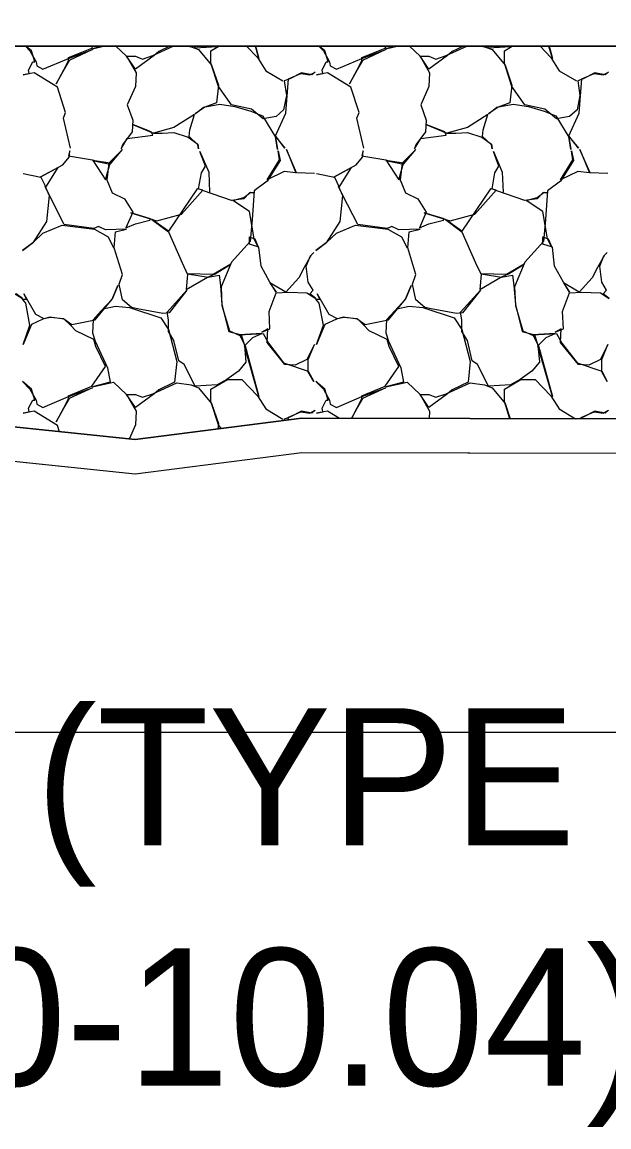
# Model space of a CAD drawing. Extents: x 1574 to 14903, y 7971 to 16537.
# Drawn here: x 4785.71 to 4789.99, y 11497.12 to 11505.18 of the extents above; entities that cross this region are included whole.
import ezdxf

# ---------------------------------------------------------------- set-up
doc = ezdxf.new("R2010")
doc.units = 0
for name, color, linetype in [('DESIGN - EARTHWORK - Shapes', 7, 'Continuous'), ('DESIGN - SHEET - Light Grid', 7, 'Continuous'), ('DESIGN - TRANSPORTATION - Proposed Layout Patterning', 7, 'Continuous'), ('DESIGN - TYPICAL - Finished Grade and Subgrade', 7, 'Continuous'), ('DESIGN - TYPICAL - Slope Tie Text', 7, 'Continuous'), ('SURVEY - GROUND - Bottom of Topsoil Layer', 7, 'Continuous'), ('SURVEY - GROUND - Top of Ground', 7, 'Continuous')]:
    doc.layers.add(name, color=color, linetype=linetype)

msp = doc.modelspace()

# ---------------------------------------------------------------- linework, layer by layer
at = {"layer": 'DESIGN - EARTHWORK - Shapes'}
msp.add_lwpolyline([(4787.7464, 11502.2881), (4800, 11502.2655), (4813.5039, 11502.2405), (4814.2135, 11502.2247), (4818.1285, 11505), (4766.8294, 11505), (4761.3854, 11502.278), (4772.5653, 11501.9398), (4776.2343, 11502.084), (4778.9681, 11502.2036), (4779.4189, 11502.1975), (4783.5033, 11502.2831), (4784.9881, 11502.2933), (4786.5306, 11502.1327)], close=True, dxfattribs=at)
msp.add_lwpolyline([(4800, 11502.2655), (4787.7464, 11502.2881), (4786.5306, 11502.1327), (4784.9881, 11502.2933), (4783.5033, 11502.2831), (4779.4189, 11502.1975), (4778.9681, 11502.2036), (4776.2343, 11502.084), (4772.5653, 11501.9398), (4761.3854, 11502.278), (4761.3854, 11502.028), (4772.5653, 11501.6898), (4776.2343, 11501.834), (4778.9681, 11501.9536), (4779.4189, 11501.9475), (4783.5033, 11502.0331), (4784.9881, 11502.0433), (4786.5306, 11501.8827), (4787.7464, 11502.0381), (4800, 11502.0155)], dxfattribs=at)
at = {"layer": 'DESIGN - SHEET - Light Grid'}
msp.add_line((4500, 11500), (4800, 11500), dxfattribs=at)
at = {"layer": 'DESIGN - TRANSPORTATION - Proposed Layout Patterning'}
msp.add_line((4818.1285, 11505), (4766.8294, 11505), dxfattribs=at)
for points in [[(4786.0582, 11504.2564), (4786.0082, 11504.4764), (4786.0232, 11504.5164), (4785.9632, 11504.7014), (4785.7932, 11504.8064), (4785.7132, 11504.7914), (4785.7582, 11504.8014), (4785.7532, 11504.8264), (4785.7832, 11504.8864), (4785.7982, 11504.8864), (4785.7732, 11504.9664), (4785.7335, 11505)], [(4785.7296, 11505), (4785.7632, 11504.9664), (4785.8082, 11504.8864), (4785.8132, 11504.8564), (4785.8582, 11504.8314), (4786.0432, 11504.9114), (4786.2182, 11504.9764), (4786.0482, 11504.8964), (4786.0082, 11504.8264), (4785.9532, 11504.7264), (4786.0082, 11504.8214), (4786.0432, 11504.8964), (4786.0432, 11504.9164), (4786.2132, 11504.9864), (4786.2225, 11505)], [(4786.2872, 11505), (4786.2182, 11504.9814), (4786.3005, 11505)], [(4786.3905, 11505), (4786.4682, 11504.9264), (4786.5382, 11504.8064), (4786.5332, 11504.7064), (4786.4732, 11504.5714), (4786.5132, 11504.4614), (4786.5082, 11504.3764), (4786.4382, 11504.2814), (4786.4282, 11504.2514), (4786.4732, 11504.3264), (4786.6582, 11504.3514), (4786.6482, 11504.3764), (4786.5182, 11504.4264), (4786.6632, 11504.3664), (4786.7282, 11504.3664), (4786.8132, 11504.3714), (4786.9182, 11504.3364), (4786.9882, 11504.2864), (4786.9932, 11504.2514), (4786.9882, 11504.2814), (4786.9232, 11504.3414), (4786.9282, 11504.3914), (4786.9632, 11504.5014), (4786.8132, 11504.4064), (4786.6632, 11504.3664)], [(4786.7839, 11505), (4786.7032, 11504.9614), (4786.6682, 11504.9314), (4786.5332, 11504.8314), (4786.4682, 11504.9264), (4786.5332, 11504.9264), (4786.5832, 11504.9064), (4786.6582, 11504.9314), (4786.8082, 11505)], [(4786.913, 11505), (4786.9382, 11504.9964), (4786.9932, 11504.9764), (4787.0882, 11504.8614), (4787.1382, 11504.7164), (4787.1232, 11504.5864), (4787.0382, 11504.5564), (4786.9682, 11504.5064), (4787.0282, 11504.5564), (4787.1482, 11504.5764), (4787.2582, 11504.5614), (4787.3732, 11504.5264), (4787.4582, 11504.4914), (4787.5532, 11504.3364), (4787.5682, 11504.2464), (4787.5532, 11504.3414), (4787.6232, 11504.2564), (4787.5532, 11504.3464), (4787.6282, 11504.5114), (4787.6482, 11504.7614), (4787.7382, 11504.8014), (4787.8032, 11504.7914), (4787.8432, 11504.8114), (4787.8182, 11504.7914), (4787.7432, 11504.8064), (4787.6582, 11504.7614), (4787.6182, 11504.7464), (4787.6332, 11504.6414), (4787.6132, 11504.5364), (4787.5582, 11504.4864), (4787.4632, 11504.4714), (4787.3782, 11504.5414), (4787.2332, 11504.5714), (4787.1382, 11504.7064), (4787.0832, 11504.8764), (4787.0832, 11504.9664), (4787.1408, 11505)], [(4787.1345, 11505), (4787.1282, 11504.9964), (4786.9682, 11504.9864), (4786.9614, 11505)], [(4787.3431, 11505), (4787.4232, 11504.9164), (4787.4832, 11504.8214), (4787.6082, 11504.7464)], [(4787.4092, 11505), (4787.4332, 11504.9114), (4787.408, 11505)], [(4788.1982, 11504.2564), (4788.1482, 11504.4764), (4788.1632, 11504.5164), (4788.1032, 11504.7014), (4787.9332, 11504.8064), (4787.8532, 11504.7914), (4787.8982, 11504.8014), (4787.8932, 11504.8264), (4787.9232, 11504.8864), (4787.9382, 11504.8864), (4787.9132, 11504.9664), (4787.8735, 11505)], [(4787.8696, 11505), (4787.9032, 11504.9664), (4787.9482, 11504.8864), (4787.9532, 11504.8564), (4787.9982, 11504.8314), (4788.1832, 11504.9114), (4788.3582, 11504.9764), (4788.1882, 11504.8964), (4788.1482, 11504.8264), (4788.0932, 11504.7264), (4788.1482, 11504.8214), (4788.1832, 11504.8964), (4788.1832, 11504.9164), (4788.3532, 11504.9864), (4788.3625, 11505)], [(4788.4272, 11505), (4788.3582, 11504.9814), (4788.4405, 11505)], [(4788.5305, 11505), (4788.6082, 11504.9264), (4788.6782, 11504.8064), (4788.6732, 11504.7064), (4788.6132, 11504.5714), (4788.6532, 11504.4614), (4788.6482, 11504.3764), (4788.5782, 11504.2814), (4788.5682, 11504.2514), (4788.6132, 11504.3264), (4788.7982, 11504.3514), (4788.7882, 11504.3764), (4788.6582, 11504.4264), (4788.8032, 11504.3664), (4788.8682, 11504.3664), (4788.9532, 11504.3714), (4789.0582, 11504.3364), (4789.1282, 11504.2864), (4789.1332, 11504.2514), (4789.1282, 11504.2814), (4789.0632, 11504.3414), (4789.0682, 11504.3914), (4789.1032, 11504.5014), (4788.9532, 11504.4064), (4788.8032, 11504.3664)], [(4788.9239, 11505), (4788.8432, 11504.9614), (4788.8082, 11504.9314), (4788.6732, 11504.8314), (4788.6082, 11504.9264), (4788.6732, 11504.9264), (4788.7232, 11504.9064), (4788.7982, 11504.9314), (4788.9482, 11505)], [(4789.053, 11505), (4789.0782, 11504.9964), (4789.1332, 11504.9764), (4789.2282, 11504.8614), (4789.2782, 11504.7164), (4789.2632, 11504.5864), (4789.1782, 11504.5564), (4789.1082, 11504.5064), (4789.1682, 11504.5564), (4789.2882, 11504.5764), (4789.3982, 11504.5614), (4789.5132, 11504.5264), (4789.5982, 11504.4914), (4789.6932, 11504.3364), (4789.7082, 11504.2464), (4789.6932, 11504.3414), (4789.7632, 11504.2564), (4789.6932, 11504.3464), (4789.7682, 11504.5114), (4789.7882, 11504.7614), (4789.8782, 11504.8014), (4789.9432, 11504.7914), (4789.9832, 11504.8114), (4789.9582, 11504.7914), (4789.8832, 11504.8064), (4789.7982, 11504.7614), (4789.7582, 11504.7464), (4789.7732, 11504.6414), (4789.7532, 11504.5364), (4789.6982, 11504.4864), (4789.6032, 11504.4714), (4789.5182, 11504.5414), (4789.3732, 11504.5714), (4789.2782, 11504.7064), (4789.2232, 11504.8764), (4789.2232, 11504.9664), (4789.2808, 11505)], [(4789.2745, 11505), (4789.2682, 11504.9964), (4789.1082, 11504.9864), (4789.1014, 11505)], [(4789.4831, 11505), (4789.5632, 11504.9164), (4789.6232, 11504.8214), (4789.7482, 11504.7464)], [(4789.5492, 11505), (4789.5732, 11504.9114), (4789.548, 11505)], [(4785.7132, 11504.0714), (4785.8432, 11504.0464), (4785.8782, 11503.9714), (4785.9682, 11504.1164), (4785.8382, 11504.0464), (4786.0032, 11504.1364), (4786.0482, 11504.1914), (4786.0532, 11504.2364), (4786.0432, 11504.2014), (4786.2182, 11504.1714), (4786.3132, 11504.0264), (4786.3482, 11504.1464), (4786.2182, 11504.1664), (4786.3482, 11504.1414), (4786.4382, 11504.2464), (4786.3382, 11504.1464), (4786.3232, 11504.0264), (4786.3632, 11503.9314), (4786.4532, 11503.8864), (4786.5132, 11503.7914), (4786.4632, 11503.6764), (4786.5332, 11503.7064), (4786.6382, 11503.7314), (4786.6432, 11503.7414), (4786.4982, 11503.7864), (4786.6882, 11503.7264), (4786.8682, 11503.7764), (4787.0232, 11503.9514), (4786.9832, 11503.9614), (4786.7732, 11503.6514), (4786.6532, 11503.7364), (4786.7732, 11503.6464), (4786.8732, 11503.4214), (4786.9132, 11503.3364), (4786.9032, 11503.2264), (4787.0582, 11503.3164), (4787.1132, 11503.3414), (4787.2282, 11503.4114), (4787.0982, 11503.3364), (4786.9132, 11503.3414), (4787.0632, 11503.3164), (4787.1432, 11503.3314), (4787.1532, 11503.2564), (4787.1632, 11503.1164), (4787.2132, 11502.9214), (4787.3032, 11502.8964), (4787.3282, 11502.8214), (4787.3382, 11502.6964), (4787.2832, 11502.6314), (4787.1982, 11502.5714), (4787.1282, 11502.5314), (4786.9682, 11502.5214), (4786.8882, 11502.6814), (4786.8482, 11502.7064), (4786.8132, 11502.8564), (4786.7732, 11502.9214), (4786.7732, 11503.0064), (4786.7632, 11503.0614), (4786.9082, 11503.2214), (4786.7782, 11503.0564), (4786.7332, 11503.0514), (4786.5482, 11503.0864), (4786.5032, 11503.0964), (4786.4382, 11503.1514), (4786.4132, 11503.2664), (4786.4382, 11503.3364), (4786.3782, 11503.5314), (4786.3882, 11503.6464), (4786.4682, 11503.6664), (4786.3132, 11503.6614), (4786.2632, 11503.6864), (4786.2282, 11503.6714), (4786.0132, 11503.7014), (4785.9032, 11503.9164), (4785.8732, 11503.9764), (4785.9032, 11503.9114), (4785.8832, 11503.7214), (4785.7832, 11503.5664), (4785.7082, 11503.5114), (4785.7882, 11503.5714), (4785.8582, 11503.6364), (4785.9982, 11503.6964), (4786.2332, 11503.6664), (4786.3332, 11503.6114), (4786.3732, 11503.5314)], [(4787.8382, 11504.0714), (4787.7082, 11504.0764), (4787.6332, 11504.2464), (4787.7032, 11504.0764), (4787.6182, 11504.0864), (4787.4932, 11504.0264), (4787.5832, 11504.1714), (4787.5732, 11504.2364), (4787.5882, 11504.1664), (4787.4932, 11504.0164), (4787.3982, 11503.9464), (4787.3832, 11503.7364), (4787.3682, 11503.5764), (4787.2332, 11503.4264), (4787.1582, 11503.2464), (4787.1632, 11503.1114), (4787.2182, 11502.9264), (4787.2932, 11502.8914), (4787.3332, 11502.8164), (4787.4332, 11502.4464), (4787.3282, 11502.8164), (4787.3882, 11502.8764), (4787.4532, 11502.9064), (4787.2882, 11502.8964), (4787.4632, 11502.9064), (4787.5032, 11502.8364), (4787.6132, 11502.6914), (4787.7932, 11502.6314), (4787.8332, 11502.5564), (4787.7932, 11502.6264), (4787.7932, 11502.7164), (4787.8382, 11502.8264), (4787.7832, 11502.7164), (4787.6982, 11502.6764), (4787.6232, 11502.6814), (4787.4932, 11502.8414), (4787.4982, 11502.9414), (4787.4532, 11502.9164), (4787.5132, 11502.9414), (4787.5082, 11503.0664), (4787.5582, 11503.2014), (4787.6482, 11503.2064), (4787.7832, 11503.2014), (4787.8482, 11503.1614), (4787.8032, 11503.1964), (4787.8282, 11503.2214), (4787.7932, 11503.2814), (4787.7782, 11503.3964), (4787.8082, 11503.4714), (4787.8332, 11503.4964), (4787.8132, 11503.4764), (4787.7632, 11503.3864), (4787.7232, 11503.3114), (4787.6282, 11503.2064), (4787.5132, 11503.2764), (4787.5582, 11503.2064), (4787.5132, 11503.2814), (4787.4482, 11503.3964), (4787.4332, 11503.5364), (4787.3632, 11503.5564), (4787.3632, 11503.6114), (4787.4032, 11503.5964), (4787.4282, 11503.5364), (4787.3982, 11503.5964), (4787.3632, 11503.7964), (4787.2432, 11503.8764), (4787.3232, 11503.8964), (4787.3732, 11503.9364), (4787.3982, 11503.9314), (4787.3632, 11503.9314), (4787.3232, 11503.8864), (4787.2332, 11503.8764), (4787.0282, 11503.9464), (4786.9932, 11503.9614), (4787.0132, 11504.0764), (4787.0432, 11504.1264), (4787.0032, 11504.2314), (4787.0682, 11504.0814), (4787.0732, 11503.9364)], [(4787.8532, 11504.0714), (4787.9832, 11504.0464), (4788.0182, 11503.9714), (4788.1082, 11504.1164), (4787.9782, 11504.0464), (4788.1432, 11504.1364), (4788.1882, 11504.1914), (4788.1932, 11504.2364), (4788.1832, 11504.2014), (4788.3582, 11504.1714), (4788.4532, 11504.0264), (4788.4882, 11504.1464), (4788.3582, 11504.1664), (4788.4882, 11504.1414), (4788.5782, 11504.2464), (4788.4782, 11504.1464), (4788.4632, 11504.0264), (4788.5032, 11503.9314), (4788.5932, 11503.8864), (4788.6532, 11503.7914), (4788.6032, 11503.6764), (4788.6732, 11503.7064), (4788.7782, 11503.7314), (4788.7832, 11503.7414), (4788.6382, 11503.7864), (4788.8282, 11503.7264), (4789.0082, 11503.7764), (4789.1632, 11503.9514), (4789.1232, 11503.9614), (4788.9132, 11503.6514), (4788.7932, 11503.7364), (4788.9132, 11503.6464), (4789.0132, 11503.4214), (4789.0532, 11503.3364), (4789.0432, 11503.2264), (4789.1982, 11503.3164), (4789.2532, 11503.3414), (4789.3682, 11503.4114), (4789.2382, 11503.3364), (4789.0532, 11503.3414), (4789.2032, 11503.3164), (4789.2832, 11503.3314), (4789.2932, 11503.2564), (4789.3032, 11503.1164), (4789.3532, 11502.9214), (4789.4432, 11502.8964), (4789.4682, 11502.8214), (4789.4782, 11502.6964), (4789.4232, 11502.6314), (4789.3382, 11502.5714), (4789.2682, 11502.5314), (4789.1082, 11502.5214), (4789.0282, 11502.6814), (4788.9882, 11502.7064), (4788.9532, 11502.8564), (4788.9132, 11502.9214), (4788.9132, 11503.0064), (4788.9032, 11503.0614), (4789.0482, 11503.2214), (4788.9182, 11503.0564), (4788.8732, 11503.0514), (4788.6882, 11503.0864), (4788.6432, 11503.0964), (4788.5782, 11503.1514), (4788.5532, 11503.2664), (4788.5782, 11503.3364), (4788.5182, 11503.5314), (4788.5282, 11503.6464), (4788.6082, 11503.6664), (4788.4532, 11503.6614), (4788.4032, 11503.6864), (4788.3682, 11503.6714), (4788.1532, 11503.7014), (4788.0432, 11503.9164), (4788.0132, 11503.9764), (4788.0432, 11503.9114), (4788.0232, 11503.7214), (4787.9232, 11503.5664), (4787.8482, 11503.5114), (4787.9282, 11503.5714), (4787.9982, 11503.6364), (4788.1382, 11503.6964), (4788.3732, 11503.6664), (4788.4732, 11503.6114), (4788.5132, 11503.5314)], [(4789.9782, 11504.0714), (4789.8482, 11504.0764), (4789.7732, 11504.2464), (4789.8432, 11504.0764), (4789.7582, 11504.0864), (4789.6332, 11504.0264), (4789.7232, 11504.1714), (4789.7132, 11504.2364), (4789.7282, 11504.1664), (4789.6332, 11504.0164), (4789.5382, 11503.9464), (4789.5232, 11503.7364), (4789.5082, 11503.5764), (4789.3732, 11503.4264), (4789.2982, 11503.2464), (4789.3032, 11503.1114), (4789.3582, 11502.9264), (4789.4332, 11502.8914), (4789.4732, 11502.8164), (4789.5732, 11502.4464), (4789.4682, 11502.8164), (4789.5282, 11502.8764), (4789.5932, 11502.9064), (4789.4282, 11502.8964), (4789.6032, 11502.9064), (4789.6432, 11502.8364), (4789.7532, 11502.6914), (4789.9332, 11502.6314), (4789.9732, 11502.5564), (4789.9332, 11502.6264), (4789.9332, 11502.7164), (4789.9782, 11502.8264), (4789.9232, 11502.7164), (4789.8382, 11502.6764), (4789.7632, 11502.6814), (4789.6332, 11502.8414), (4789.6382, 11502.9414), (4789.5932, 11502.9164), (4789.6532, 11502.9414), (4789.6482, 11503.0664), (4789.6982, 11503.2014), (4789.7882, 11503.2064), (4789.9232, 11503.2014), (4789.9882, 11503.1614), (4789.9432, 11503.1964), (4789.9682, 11503.2214), (4789.9332, 11503.2814), (4789.9182, 11503.3964), (4789.9482, 11503.4714), (4789.9732, 11503.4964), (4789.9532, 11503.4764), (4789.9032, 11503.3864), (4789.8632, 11503.3114), (4789.7682, 11503.2064), (4789.6532, 11503.2764), (4789.6982, 11503.2064), (4789.6532, 11503.2814), (4789.5882, 11503.3964), (4789.5732, 11503.5364), (4789.5032, 11503.5564), (4789.5032, 11503.6114), (4789.5432, 11503.5964), (4789.5682, 11503.5364), (4789.5382, 11503.5964), (4789.5032, 11503.7964), (4789.3832, 11503.8764), (4789.4632, 11503.8964), (4789.5132, 11503.9364), (4789.5382, 11503.9314), (4789.5032, 11503.9314), (4789.4632, 11503.8864), (4789.3732, 11503.8764), (4789.1682, 11503.9464), (4789.1332, 11503.9614), (4789.1532, 11504.0764), (4789.1832, 11504.1264), (4789.1432, 11504.2314), (4789.2082, 11504.0814), (4789.2132, 11503.9364)], [(4785.6432, 11503.2014), (4785.7082, 11503.1614), (4785.6632, 11503.1964)], [(4785.9781, 11502.1902), (4785.9632, 11502.2364), (4785.7932, 11502.3414), (4785.7132, 11502.3264), (4785.7582, 11502.3364), (4785.7532, 11502.3614), (4785.7832, 11502.4214), (4785.7982, 11502.4214), (4785.7732, 11502.5014), (4785.7082, 11502.5564), (4785.7632, 11502.5014), (4785.8082, 11502.4214), (4785.8132, 11502.3914), (4785.8582, 11502.3664), (4786.0432, 11502.4464), (4786.2182, 11502.5114), (4786.0482, 11502.4314), (4786.0082, 11502.3614), (4785.9532, 11502.2614), (4786.0082, 11502.3564), (4786.0432, 11502.4314), (4786.0432, 11502.4514), (4786.2132, 11502.5214), (4786.3132, 11502.6664), (4786.2432, 11502.8114), (4786.2282, 11502.8614), (4786.0982, 11502.9264), (4786.0582, 11502.9664), (4786.0132, 11503.0114), (4785.9082, 11503.0264), (4785.8582, 11503.0114), (4785.7732, 11502.9714), (4785.7132, 11502.8264), (4785.7632, 11502.9664), (4785.7332, 11503.1264), (4785.7082, 11503.1564), (4785.7382, 11503.1564), (4785.7182, 11503.1964), (4785.8032, 11503.0464), (4785.8632, 11503.0164), (4785.9132, 11503.0264), (4786.0082, 11503.0164), (4786.0682, 11502.9714), (4786.2382, 11503.0064), (4786.3632, 11503.1564), (4786.4032, 11503.2564), (4786.3632, 11503.1564), (4786.2832, 11503.0714), (4786.2232, 11503.0064), (4786.2182, 11502.9114), (4786.2382, 11502.8514), (4786.3282, 11502.6564), (4786.3482, 11502.5514), (4786.2182, 11502.5164), (4786.3732, 11502.5514), (4786.4682, 11502.4614), (4786.5382, 11502.3414), (4786.5332, 11502.2414), (4786.4869, 11502.1373)], [(4788.1082, 11502.2874), (4788.1482, 11502.3564), (4788.1832, 11502.4314), (4788.1832, 11502.4514), (4788.3532, 11502.5214), (4788.4532, 11502.6664), (4788.3832, 11502.8114), (4788.3682, 11502.8614), (4788.2382, 11502.9264), (4788.1982, 11502.9664), (4788.1532, 11503.0114), (4788.0482, 11503.0264), (4787.9982, 11503.0114), (4787.9132, 11502.9714), (4787.8532, 11502.8264), (4787.9032, 11502.9664), (4787.8732, 11503.1264), (4787.8482, 11503.1564), (4787.8782, 11503.1564), (4787.8582, 11503.1964), (4787.9432, 11503.0464), (4788.0032, 11503.0164), (4788.0532, 11503.0264), (4788.1482, 11503.0164), (4788.2082, 11502.9714), (4788.3782, 11503.0064), (4788.5032, 11503.1564), (4788.5432, 11503.2564), (4788.5032, 11503.1564), (4788.4232, 11503.0714), (4788.3632, 11503.0064), (4788.3582, 11502.9114), (4788.3782, 11502.8514), (4788.4682, 11502.6564), (4788.4882, 11502.5514), (4788.3582, 11502.5164), (4788.5132, 11502.5514), (4788.6082, 11502.4614), (4788.6782, 11502.3414), (4788.6754, 11502.2864)], [(4786.2982, 11503.0864), (4786.3882, 11503.1064), (4786.4882, 11503.0964), (4786.7182, 11503.0214), (4786.7732, 11502.9364), (4786.8332, 11502.7014), (4786.8182, 11502.5514), (4786.7032, 11502.4964), (4786.6682, 11502.4664), (4786.5332, 11502.3664), (4786.4682, 11502.4614), (4786.5332, 11502.4614), (4786.5832, 11502.4414), (4786.6582, 11502.4664), (4786.8332, 11502.5464), (4786.9382, 11502.5314), (4786.9932, 11502.5114), (4787.0882, 11502.3964), (4787.1382, 11502.2514), (4787.1334, 11502.2098)], [(4788.4382, 11503.0864), (4788.5282, 11503.1064), (4788.6282, 11503.0964), (4788.8582, 11503.0214), (4788.9132, 11502.9364), (4788.9732, 11502.7014), (4788.9582, 11502.5514), (4788.8432, 11502.4964), (4788.8082, 11502.4664), (4788.6732, 11502.3664), (4788.6082, 11502.4614), (4788.6732, 11502.4614), (4788.7232, 11502.4414), (4788.7982, 11502.4664), (4788.9732, 11502.5464), (4789.0782, 11502.5314), (4789.1332, 11502.5114), (4789.2282, 11502.3964), (4789.2665, 11502.2853)], [(4787.1582, 11502.2129), (4787.1382, 11502.2414), (4787.0832, 11502.4114), (4787.0832, 11502.5014), (4787.2032, 11502.5714), (4787.3082, 11502.5714), (4787.4232, 11502.4514), (4787.4832, 11502.3564), (4787.6082, 11502.2814)], [(4788.0203, 11502.2876), (4787.9332, 11502.3414), (4787.8532, 11502.3264), (4787.8982, 11502.3364), (4787.8932, 11502.3614), (4787.9232, 11502.4214), (4787.9382, 11502.4214), (4787.9132, 11502.5014), (4787.8482, 11502.5564), (4787.9032, 11502.5014), (4787.9482, 11502.4214), (4787.9532, 11502.3914), (4787.9982, 11502.3664), (4788.1832, 11502.4464), (4788.3582, 11502.5114), (4788.1882, 11502.4314), (4788.1482, 11502.3614), (4788.1075, 11502.2874)], [(4789.264, 11502.2853), (4789.2232, 11502.4114), (4789.2232, 11502.5014), (4789.3432, 11502.5714), (4789.4482, 11502.5714), (4789.5632, 11502.4514), (4789.6232, 11502.3564), (4789.7431, 11502.2844)], [(4787.6465, 11502.2753), (4787.6482, 11502.2964), (4787.7382, 11502.3364), (4787.8032, 11502.3264), (4787.8432, 11502.3464), (4787.8182, 11502.3264), (4787.7432, 11502.3414), (4787.6582, 11502.2964), (4787.6182, 11502.2814), (4787.6195, 11502.2719)], [(4789.7872, 11502.2843), (4789.7882, 11502.2964), (4789.8782, 11502.3364), (4789.9432, 11502.3264), (4789.9832, 11502.3464), (4789.9582, 11502.3264), (4789.8832, 11502.3414), (4789.7982, 11502.2964), (4789.7661, 11502.2844)]]:
    msp.add_lwpolyline(points, dxfattribs=at)
at = {"layer": 'DESIGN - TYPICAL - Finished Grade and Subgrade'}
msp.add_line((4766.8294, 11505), (4818.1285, 11505), dxfattribs=at)
at = {"layer": 'SURVEY - GROUND - Bottom of Topsoil Layer'}
for p, q in [((4784.9881, 11502.0433), (4786.5306, 11501.8827)), ((4786.5306, 11501.8827), (4787.7464, 11502.0381)), ((4787.7464, 11502.0381), (4800, 11502.0155))]:
    msp.add_line(p, q, dxfattribs=at)
at = {"layer": 'SURVEY - GROUND - Top of Ground'}
msp.add_lwpolyline([(4760.4762, 11502.3314), (4761.2259, 11502.2828), (4772.5653, 11501.9398), (4776.2343, 11502.084), (4778.9681, 11502.2036), (4779.4189, 11502.1975), (4783.5033, 11502.2831), (4784.9881, 11502.2933), (4786.5306, 11502.1327), (4787.7464, 11502.2881), (4800, 11502.2655), (4813.5039, 11502.2405), (4814.2135, 11502.2247), (4819.7045, 11506.1172), (4820.2167, 11506.4727), (4821.1219, 11506.9469), (4825.6996, 11508.7824), (4827.8942, 11509.0872), (4828.7573, 11509.1452), (4829.6726, 11509.1656)], dxfattribs=at)

# ---------------------------------------------------------------- texts
at = {"layer": 'DESIGN - TYPICAL - Slope Tie Text'}
for s, p in [('GEOTEXTILE (TYPE IV)', (4777.0367, 11499.1754)), ('(ITEM NO. 740-10.04)', (4777.0367, 11497.4254))]:
    msp.add_text(s, height=1, rotation=360, dxfattribs=at).set_placement(p)

doc.saveas('drawing.dxf')
